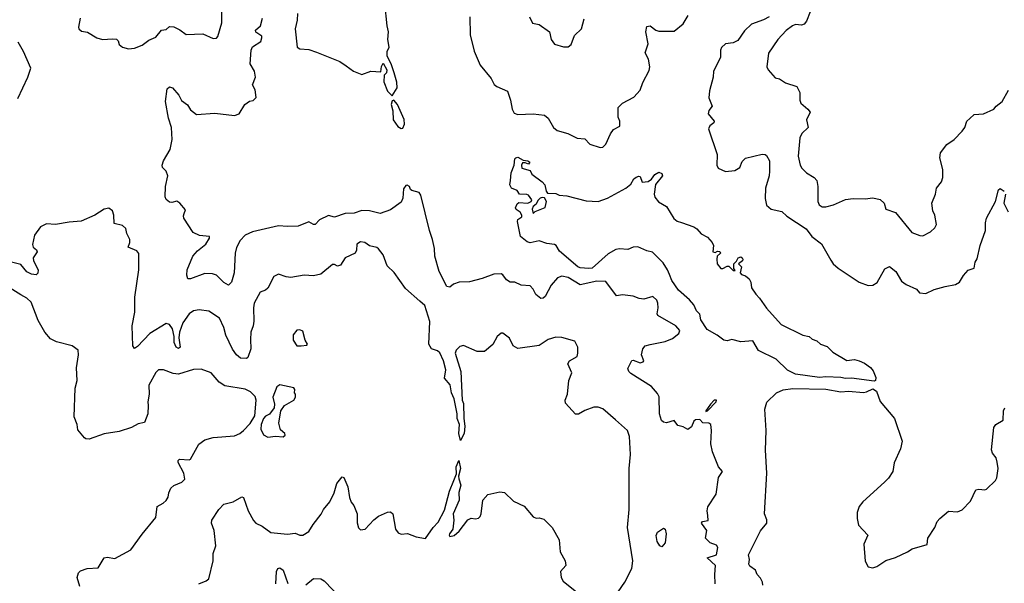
# Model space of a CAD drawing. Extents: x 1690054 to 1842981, y 782881 to 914114.
# Tile 370 of 656: x 1767768 to 1774263, y 858018 to 861735. Entities that reach past the tile are written whole.
import ezdxf

# ---------------------------------------------------------------- set-up
doc = ezdxf.new("R2010")
doc.units = 0

msp = doc.modelspace()

# ---------------------------------------------------------------- linework, layer by layer
at = {"layer": '0CON10XD'}
for points in [[(1769600, 861775), (1769597.7, 861732.3), (1769584, 861675), (1769598.6, 861555), (1769615, 861542.5), (1769675, 861537.7), (1769725, 861520), (1769879.7, 861459.7), (1769920.9, 861430.9), (1769970.6, 861395), (1770025, 861372.9), (1770085, 861395.4), (1770149.7, 861390.3), (1770155, 861427.5), (1770165, 861447.5), (1770190, 861405), (1770187.1, 861385), (1770171.4, 861368.6), (1770170.4, 861325), (1770195, 861263.1), (1770225, 861232), (1770257.5, 861285), (1770255, 861322.5), (1770238.1, 861385), (1770217.9, 861445), (1770192.5, 861495), (1770192.7, 861525), (1770205.3, 861555), (1770196.9, 861605), (1770200.2, 861655), (1770191, 861695), (1770176.6, 861845)], [(1768166.7, 861745), (1768156.7, 861685), (1768158.8, 861675), (1768175, 861660), (1768215, 861653.8), (1768276.4, 861616.4), (1768315, 861603.8), (1768380.8, 861609.2), (1768406.2, 861606.2), (1768417.5, 861595), (1768425, 861572.5), (1768445, 861553.3), (1768486.4, 861543.6), (1768525, 861547.5), (1768575, 861567.5), (1768619.3, 861600.7), (1768665, 861620), (1768703.6, 861666.4), (1768735, 861670), (1768755, 861690), (1768785, 861687.5), (1768825, 861667.5), (1768865, 861636.7), (1768975, 861642), (1769045, 861610), (1769065, 861613.8), (1769075, 861623.3), (1769101.4, 861715), (1769101.1, 861785)], [(1771715, 861092.5), (1771716.2, 861155), (1771743.8, 861185), (1771819.2, 861225), (1771860.6, 861269.4), (1771878.3, 861321.7), (1771920.3, 861399.7), (1771924.4, 861425), (1771916.9, 861475), (1771894.1, 861515.9), (1771914.4, 861575), (1771898.6, 861655), (1771905, 861690), (1771927.5, 861695), (1771965, 861666.2), (1771985, 861658.8), (1772085, 861658.8), (1772145, 861708.8), (1772178.3, 861761.7)], [(1772982.6, 861787.4), (1772958.4, 861725), (1772944, 861706), (1772925, 861700), (1772885, 861702.9), (1772865, 861694.4), (1772825, 861664.4), (1772770, 861605), (1772707.1, 861515), (1772695.7, 861425), (1772704.4, 861404.4), (1772752.7, 861352.7), (1772780, 861345), (1772819.7, 861319.7), (1772895, 861293.8), (1772914, 861255), (1772914.2, 861205), (1772920, 861185), (1772967.5, 861145), (1772982, 861125), (1772957.5, 861075), (1772968.6, 861025), (1772926.5, 860983.5), (1772913.9, 860955), (1772904.4, 860835), (1772917.1, 860775), (1772927.5, 860755), (1772959.2, 860725), (1773009.2, 860695), (1773026, 860675), (1773034.2, 860635), (1773034, 860535), (1773042, 860515), (1773061.7, 860501.7), (1773085, 860500), (1773136.2, 860515), (1773215, 860550), (1773265.7, 860555.7), (1773345, 860552.9), (1773395, 860560.8), (1773445, 860549.2), (1773470, 860525), (1773482.5, 860485), (1773545, 860463.3), (1773652.4, 860332.4), (1773705, 860310.8), (1773725, 860309.2), (1773776.7, 860335), (1773805, 860363.3), (1773816, 860385), (1773804, 860445), (1773790.8, 860475), (1773786.2, 860525), (1773808.8, 860585), (1773816.1, 860623.9), (1773849.2, 860665), (1773858.6, 860695), (1773857.3, 860747.3), (1773837.8, 860825), (1773843.1, 860856.9), (1773885, 860912), (1773933.3, 860945), (1773985, 861000), (1774002, 861025), (1774016.7, 861065), (1774035, 861083.3), (1774065, 861110), (1774125, 861113.3), (1774193.3, 861145), (1774208.8, 861165), (1774248.1, 861195), (1774290.3, 861269.7)], [(1772356.3, 858015), (1772353.2, 858075), (1772358.1, 858135), (1772302.7, 858185), (1772365, 858204.5), (1772373.1, 858253.1), (1772365, 858268.5), (1772323.6, 858285), (1772293.1, 858315), (1772300.5, 858365), (1772266, 858415), (1772272.5, 858425), (1772309.1, 858430.9), (1772306.9, 858465), (1772302.2, 858495), (1772307.9, 858522.1), (1772362, 858605), (1772378.6, 858715), (1772404.2, 858755), (1772377.5, 858785), (1772337.5, 858885), (1772327.7, 858937.7), (1772330.8, 859025), (1772326.2, 859065), (1772315, 859073.3), (1772275, 859076.7), (1772255, 859097.5), (1772225, 859096.7), (1772215, 859086.7), (1772199.8, 859050.2), (1772175, 859032.7), (1772145, 859048.9), (1772108.5, 859058.5), (1772085, 859091.4), (1772035, 859075.6), (1772015, 859080), (1772002.2, 859092.2), (1771989.6, 859135), (1771986.6, 859246.6), (1771975, 859270), (1771935.6, 859315.6), (1771800.5, 859400.5), (1771786.7, 859415), (1771780, 859435), (1771805, 859486.7), (1771815, 859490), (1771862.1, 859472.1), (1771881.2, 859478.8), (1771885.7, 859485), (1771870, 859525), (1771878.6, 859565), (1771893.3, 859585), (1771926.9, 859593.1), (1772025, 859612.2), (1772075, 859633.1), (1772117.1, 859665), (1772123.1, 859685), (1772096.9, 859715), (1771977.5, 859785), (1771972.5, 859795), (1771980, 859835), (1771977.5, 859865), (1771970, 859885), (1771945, 859910), (1771885, 859892.5), (1771855, 859896.2), (1771815, 859912), (1771745, 859920), (1771705, 859913.3), (1771635, 860008.1), (1771575, 860010.7), (1771465, 859986.7), (1771385.6, 860035), (1771345, 860042.9), (1771315, 860032.9), (1771273.8, 859985), (1771235, 859908.6), (1771221.4, 859898.6), (1771205, 859897.3), (1771171.7, 859921.7), (1771155, 859958.8), (1771135, 859980), (1771075, 859983.3), (1771035, 860003.3), (1771004.1, 860004.1), (1770978.3, 860018.3), (1770955, 860053.3), (1770945, 860058.8), (1770895, 860056.7), (1770818, 860028), (1770735, 860007.1), (1770665.9, 860004.1), (1770630.3, 859989.7), (1770605, 859971.2), (1770585, 859975.8), (1770534.8, 860075), (1770506.5, 860176.5), (1770504.4, 860225), (1770490.6, 860285), (1770470.3, 860345), (1770415, 860578.5), (1770402.5, 860595), (1770355, 860608), (1770346.2, 860615), (1770340, 860635), (1770325, 860643.3), (1770315, 860641.2), (1770300.5, 860619.5), (1770295, 860557.5), (1770285, 860531.2), (1770215, 860480), (1770145, 860456), (1770075, 860474), (1770025, 860476.2), (1769975, 860459.4), (1769915, 860456.9), (1769845, 860433.6), (1769805, 860444.3), (1769745.5, 860414.5), (1769716.2, 860385), (1769705, 860383.8), (1769675, 860402.5), (1769605, 860374.2), (1769535, 860370), (1769475, 860376.5), (1769303, 860337), (1769255, 860314.2), (1769222, 860278), (1769197.6, 860232.4), (1769188.5, 860195), (1769183.1, 860065), (1769165, 860003.3), (1769145, 859984.2), (1769115, 860002), (1769065, 860050), (1769039.8, 860059.8), (1768989.1, 860060.9), (1768895, 860026.2), (1768876.7, 860026.7), (1768870.9, 860050.9), (1768872.7, 860085), (1768910.8, 860175), (1768940.3, 860209.7), (1768996.7, 860255), (1769020, 860295), (1769020, 860305), (1768955, 860310.7), (1768911.8, 860331.8), (1768850.8, 860425), (1768848.3, 860441.7), (1768853.8, 860456.2), (1768861.7, 860481.7), (1768825, 860525.8), (1768805, 860538.1), (1768771.7, 860528.3), (1768755, 860532), (1768735, 860549.4), (1768726.9, 860566.9), (1768729.7, 860635), (1768744.2, 860705), (1768735, 860736.7), (1768710.9, 860760.9), (1768707.1, 860775), (1768717.1, 860805), (1768760.4, 860879.6), (1768774.4, 860945), (1768769.8, 861025), (1768749.3, 861085), (1768729.4, 861195), (1768740.3, 861279.7), (1768755, 861292), (1768775, 861285.6), (1768817.2, 861237.2), (1768835, 861201.8), (1768873.7, 861173.7), (1768895, 861140), (1768935, 861108.8), (1769055, 861118.5), (1769185, 861104), (1769216.7, 861115), (1769253.6, 861176.4), (1769283, 861197), (1769307, 861203), (1769328.3, 861221.7), (1769321.7, 861271.7), (1769302.5, 861305), (1769323.8, 861355), (1769315.8, 861395.8), (1769288.8, 861445), (1769294, 861535), (1769304.3, 861555.7), (1769357.6, 861592.4), (1769366, 861615), (1769365, 861626.7), (1769325, 861653.3), (1769322.5, 861665), (1769356.7, 861695), (1769369.2, 861745)], [(1770737.5, 861755), (1770739.2, 861635), (1770765, 861527.5), (1770805.8, 861435.8), (1770877.3, 861347.3), (1770898.3, 861308.3), (1770915, 861294), (1770985, 861263.8), (1771006.5, 861205), (1771016.5, 861145), (1771029.2, 861119.2), (1771055, 861109.5), (1771155, 861113.6), (1771230, 861105), (1771253.8, 861085), (1771290, 861025), (1771313.9, 861003.9), (1771383.3, 860985), (1771445, 860954.2), (1771495, 860948.8), (1771530, 860915), (1771597.6, 860892.4), (1771615.4, 860894.6), (1771635, 860914), (1771665, 860982), (1771685, 861011.2), (1771726.1, 861033.9), (1771726.2, 861065), (1771715, 861092.5)], [(1771130, 861755), (1771151.7, 861711.7), (1771195, 861703.3), (1771262.5, 861655), (1771273.1, 861605), (1771295, 861574.3), (1771355, 861555.6), (1771385, 861557.1), (1771405, 861571.2), (1771428.3, 861631.7), (1771473.1, 861675), (1771491.2, 861741.2)], [(1772712, 861755), (1772675, 861734.4), (1772594.4, 861705.6), (1772548.4, 861661.6), (1772505, 861597.3), (1772475, 861583.1), (1772424.2, 861575.8), (1772397.7, 861552.3), (1772390.8, 861535), (1772390, 861485), (1772344, 861395), (1772342.2, 861355), (1772319.2, 861265), (1772315, 861220), (1772336, 861165), (1772314.5, 861135.5), (1772310.6, 861115), (1772350, 861065), (1772346, 861055), (1772320.8, 861035), (1772311.4, 861015), (1772368.8, 860845), (1772366, 860775), (1772375.7, 860755.7), (1772425, 860734), (1772485, 860741.4), (1772519.1, 860760.9), (1772535, 860800), (1772555, 860821.2), (1772665, 860847.5), (1772685, 860846), (1772695, 860838.8), (1772714.2, 860805), (1772714.4, 860735), (1772711.9, 860705), (1772686.9, 860625), (1772685.5, 860555), (1772695, 860512), (1772725.4, 860485.4), (1772795, 860470.6), (1772828.4, 860438.4), (1772956.2, 860355), (1772993.3, 860305), (1773056.6, 860256.6), (1773119.1, 860149.1), (1773135, 860124), (1773166.4, 860096.4), (1773305, 860004.6), (1773365, 859982.3), (1773396.2, 859985), (1773425, 860001.5), (1773475, 860092.5), (1773505, 860107.1), (1773548, 860075), (1773585, 860010.8), (1773615, 859988.6), (1773685, 859957.5), (1773703.6, 859933.6), (1773745, 859930), (1773800, 859955), (1773873.6, 859976.4), (1773942.1, 859987.9), (1773966.8, 860003.2), (1773995, 860048.8), (1774025, 860082.5), (1774063.6, 860096.4), (1774072, 860135), (1774085, 860157.5), (1774103.3, 860245), (1774140, 860345), (1774139.2, 860395), (1774146.2, 860425), (1774206, 860535), (1774225, 860612.5), (1774235, 860622.5), (1774263.3, 860605)], [(1767756.5, 861215), (1767820.9, 861355), (1767841.4, 861415), (1767793.2, 861525), (1767756.9, 861586.9)], [(1770285, 861017.3), (1770295, 861020), (1770305.8, 861045), (1770305, 861077.5), (1770260.4, 861175), (1770235, 861204.3), (1770225, 861199.2), (1770218.9, 861175), (1770228.7, 861135), (1770231.2, 861075), (1770261.3, 861031.3), (1770285, 861017.3)], [(1773405, 859350.4), (1773255, 859370), (1773215, 859367.6), (1773185, 859376.2), (1773085, 859380.6), (1773045, 859375.9), (1772885, 859397), (1772833.7, 859423.7), (1772759.1, 859495), (1772642.3, 859552.3), (1772605, 859617.3), (1772525, 859610), (1772465, 859626.6), (1772435, 859617.8), (1772412, 859622), (1772368.6, 859655), (1772302.3, 859692.3), (1772261.4, 859755), (1772253.6, 859793.6), (1772232.6, 859815), (1772214.3, 859855), (1772187.4, 859887.4), (1772115, 859951.8), (1772069, 860015), (1772053.6, 860053.6), (1772042.1, 860085), (1772011.7, 860131.7), (1771941.9, 860201.9), (1771905, 860209.6), (1771845, 860236.1), (1771815, 860234.5), (1771780.6, 860219.4), (1771725, 860223.6), (1771700.9, 860219.1), (1771649.9, 860190.1), (1771545, 860095.4), (1771523, 860093), (1771465, 860097.5), (1771449.4, 860105), (1771328.8, 860208.8), (1771306.7, 860245), (1771295, 860253.3), (1771245, 860258.8), (1771195.8, 860275.8), (1771135, 860264), (1771115, 860270), (1771070.8, 860305), (1771052.5, 860405), (1771055, 860416.7), (1771080, 860435), (1771080, 860445), (1771068.8, 860465), (1771042.7, 860482.7), (1771039.1, 860495), (1771049.7, 860520.3), (1771061.2, 860528.8), (1771120, 860525), (1771142.5, 860535), (1771146.4, 860546.4), (1771125, 860577.5), (1771113, 860583), (1771065, 860583.3), (1771049.3, 860609.3), (1771013.3, 860625), (1771002, 860645), (1771006.1, 860673.9), (1771010.8, 860725), (1771030, 860775), (1771033.6, 860816.4), (1771040, 860825), (1771055, 860827.5), (1771088.3, 860808.3), (1771120, 860805), (1771132.5, 860795), (1771125, 860782.5), (1771101.7, 860791.7), (1771085, 860790), (1771077.5, 860775), (1771080, 860755), (1771135, 860740), (1771147, 860717), (1771215, 860666.7), (1771232, 860645), (1771241.2, 860605), (1771250.8, 860590.8), (1771305, 860588.8), (1771327, 860577), (1771377, 860573), (1771505, 860540.8), (1771585, 860535.7), (1771645, 860556.9), (1771766.7, 860623.3), (1771798.9, 860651.1), (1771820, 860685), (1771835, 860697.3), (1771853.3, 860703.3), (1771860, 860700), (1771875, 860663.3), (1771913, 860667), (1771935, 860682.5), (1771957.5, 860715), (1771985, 860728.8), (1772005, 860720), (1772007.5, 860705), (1771961.2, 860648.8), (1771954, 860585), (1771958.6, 860565), (1771982.7, 860532.7), (1772035, 860502.5), (1772083.7, 860423.7), (1772105.3, 860405.3), (1772133.6, 860396.4), (1772215, 860369.2), (1772235.2, 860355.2), (1772262.7, 860322.7), (1772305, 860300.5), (1772335.5, 860265), (1772343.9, 860246.1), (1772340, 860205), (1772355, 860200), (1772370.7, 860209.3), (1772386.4, 860206.4), (1772390, 860195), (1772370, 860175), (1772367.5, 860155), (1772370, 860125), (1772393, 860093), (1772407, 860093), (1772435, 860110), (1772445, 860110), (1772475, 860080), (1772488.3, 860081.7), (1772480, 860095), (1772480, 860125), (1772497.5, 860142.5), (1772507.5, 860165), (1772525, 860170), (1772533.3, 860165), (1772538.8, 860155), (1772536.1, 860143.9), (1772510, 860125), (1772530, 860105), (1772520, 860065), (1772530, 860055), (1772556.1, 860046.1), (1772580, 860025), (1772591.2, 860005), (1772596.4, 859966.4), (1772623.8, 859925), (1772649.1, 859899.1), (1772695, 859832.2), (1772791.9, 859725), (1772935, 859653.7), (1772975, 859645.4), (1772995, 859628.8), (1773026.6, 859616.6), (1773051.1, 859595), (1773095, 859580), (1773133, 859543), (1773225, 859487.6), (1773275, 859494.3), (1773306, 859484), (1773340.5, 859470.5), (1773380.3, 859440.3), (1773398.5, 859418.5), (1773414.7, 859375.3), (1773413.8, 859356.2), (1773405, 859350.4)], [(1771155, 860457.5), (1771169.1, 860470.9), (1771235, 860497.5), (1771243.8, 860535), (1771229.2, 860559.2), (1771215, 860563.3), (1771201.7, 860558.3), (1771186.4, 860543.6), (1771175, 860517.5), (1771155, 860502.5), (1771149.2, 860485), (1771155, 860457.5)], [(1774270.8, 860585), (1774260, 860525), (1774287.9, 860467.9)], [(1770670.7, 859579.3), (1770648, 859555), (1770641.5, 859535), (1770678.8, 859415), (1770686.5, 859226.5), (1770694.6, 859204.6), (1770697.5, 859105), (1770705.4, 859054.6), (1770700.8, 859005), (1770675, 858960), (1770664.5, 859005), (1770669.2, 859065), (1770654.1, 859104.1), (1770653.3, 859135), (1770633.4, 859235), (1770616.5, 859275), (1770607.4, 859327.4), (1770570.8, 859370.8), (1770578.2, 859425), (1770564.7, 859485), (1770538.7, 859538.7), (1770525, 859550), (1770484.4, 859565), (1770465.8, 859595), (1770473.6, 859745), (1770440.8, 859850.8), (1770407.8, 859877.8), (1770313.1, 859963.1), (1770237.8, 860067.8), (1770191.2, 860111.2), (1770165.5, 860185), (1770135, 860224.2), (1770123.2, 860233.2), (1770075, 860243.3), (1770045, 860266.2), (1770015, 860270), (1769992, 860255), (1769988.8, 860215), (1769980, 860195), (1769915.5, 860164.5), (1769884.3, 860115.7), (1769865, 860110), (1769845, 860120), (1769830.5, 860119.5), (1769754.3, 860055.7), (1769705, 860045.6), (1769645, 860049.6), (1769555.5, 860035.5), (1769525, 860038.6), (1769475, 860056.7), (1769445, 860041.4), (1769405, 859963.8), (1769389.1, 859950.9), (1769355, 859938.8), (1769314.6, 859865), (1769309.2, 859835), (1769313.1, 859746.9), (1769308.5, 859715), (1769291.8, 859675), (1769291.2, 859625), (1769291.9, 859565), (1769272.7, 859507.3), (1769265, 859500), (1769225, 859502.5), (1769198.6, 859525), (1769171.7, 859561.7), (1769126.8, 859655), (1769114.6, 859705), (1769085, 859767.5), (1769015, 859812.5), (1768951.7, 859821.7), (1768915, 859814.4), (1768885.7, 859795), (1768844.5, 859735), (1768821.5, 859675), (1768817, 859637), (1768825.8, 859575), (1768815, 859566.2), (1768800.8, 859575), (1768786.9, 859605), (1768787.5, 859645), (1768775.3, 859695.3), (1768755, 859724), (1768735, 859732), (1768626.8, 859665), (1768545, 859578.9), (1768525, 859567.5), (1768514.6, 859585), (1768510, 859715), (1768527.4, 859805), (1768527.3, 859905), (1768554.8, 860085), (1768553.7, 860193.7), (1768540.4, 860210.4), (1768483.3, 860235), (1768493.8, 860265), (1768493.8, 860285), (1768474, 860325), (1768467.7, 860357.7), (1768445, 860378), (1768390, 860390), (1768388.8, 860445), (1768380, 860475), (1768355, 860492.5), (1768325, 860486.2), (1768263.7, 860446.3), (1768173.1, 860406.9), (1768095, 860400.5), (1768005, 860384.5), (1767945, 860387.7), (1767905, 860369.4), (1767864.4, 860315), (1767853, 860253), (1767857.5, 860235), (1767877.7, 860217.7), (1767883.3, 860205), (1767855.7, 860164.3), (1767858.9, 860145), (1767889.2, 860085), (1767886.7, 860063.3), (1767876.9, 860053.1), (1767845, 860057.7), (1767815, 860072.7), (1767775, 860119.5), (1767713.3, 860135)], [(1768165, 857997.5), (1768146.7, 858055), (1768155, 858087.5), (1768169.3, 858100.7), (1768213.9, 858116.1), (1768285, 858120), (1768325, 858186.7), (1768345, 858190), (1768395, 858181.2), (1768500.9, 858239.1), (1768575, 858342.2), (1768665, 858450.8), (1768674.2, 858525), (1768715, 858545.8), (1768735, 858564), (1768747.5, 858585), (1768750.9, 858615), (1768765.5, 858645), (1768785, 858663.6), (1768838, 858685), (1768856.5, 858705), (1768850, 858745), (1768813.8, 858813.8), (1768812.7, 858827.3), (1768822.5, 858837.5), (1768885, 858833.1), (1768895, 858837.1), (1768950, 858935), (1768988.8, 858965), (1769045, 858979.6), (1769185, 858989.5), (1769220, 859005), (1769244.2, 859025), (1769287.9, 859072.1), (1769318.5, 859121.5), (1769326.7, 859225), (1769320.3, 859250.3), (1769290.3, 859280.3), (1769255, 859297.1), (1769120.9, 859320.9), (1769084.3, 859344.3), (1769031.2, 859405), (1768965, 859429.2), (1768915, 859427.7), (1768815, 859397.3), (1768781.2, 859401.2), (1768717.5, 859425), (1768695, 859426.4), (1768683.8, 859425), (1768665, 859408.8), (1768620, 859325), (1768621.8, 859265), (1768612.2, 859215), (1768615, 859190), (1768612.5, 859135), (1768590.7, 859079.3), (1768549.5, 859070.5), (1768504.3, 859045.7), (1768425, 859020), (1768325, 859003.3), (1768225, 858968), (1768205, 858970), (1768195, 858978), (1768150.5, 859030.5), (1768147.1, 859065), (1768127.6, 859115), (1768133.8, 859305), (1768147.2, 859355), (1768141.7, 859438.3), (1768155.2, 859525), (1768152.5, 859555), (1768112.9, 859585), (1768010.6, 859610.6), (1767970.6, 859630.6), (1767934.1, 859675), (1767890.7, 859750.7), (1767842.4, 859872.4), (1767815, 859899.2), (1767775, 859920.6), (1767704, 859965)], [(1769625, 859583.3), (1769661.7, 859588.3), (1769667.5, 859595), (1769651.1, 859621.1), (1769635, 859680), (1769615, 859690), (1769595, 859687.5), (1769572.9, 859657.1), (1769572.1, 859622.1), (1769595, 859583.8), (1769625, 859583.3)], [(1771644.1, 857855.9), (1771759.2, 858025), (1771805.8, 858115), (1771811.9, 858165), (1771776.9, 858385), (1771787.5, 858505), (1771788.9, 858775), (1771796.8, 858866.8), (1771790, 858985), (1771776.4, 859026.4), (1771698.8, 859095), (1771615, 859168), (1771585, 859179.2), (1771555, 859179.2), (1771495, 859158), (1771455, 859133.8), (1771435, 859134), (1771367.5, 859205), (1771366.7, 859225), (1771382, 859265), (1771391.4, 859355), (1771410.6, 859405), (1771384.2, 859465.8), (1771395.7, 859484.3), (1771445, 859514), (1771449.2, 859535), (1771448.8, 859575), (1771430, 859615), (1771345, 859640), (1771305, 859640.4), (1771255, 859626.7), (1771195, 859587.1), (1771055, 859565.5), (1771023.9, 859583.9), (1771000, 859635), (1770955, 859667.7), (1770945, 859666.9), (1770918.5, 859645), (1770888.1, 859591.9), (1770835, 859547.6), (1770785, 859546.5), (1770695, 859586.5), (1770670.7, 859579.3)], [(1769405, 858981.2), (1769455, 858987.5), (1769505, 858983.3), (1769520, 858995), (1769517.5, 859005), (1769489.3, 859029.3), (1769476.7, 859075), (1769491.2, 859155), (1769515, 859190), (1769576.7, 859225), (1769586.7, 859245), (1769587.5, 859265), (1769580, 859275), (1769582.5, 859295), (1769576.1, 859306.1), (1769485, 859326.7), (1769465, 859312.5), (1769436.7, 859245), (1769448.3, 859198.3), (1769446.7, 859175), (1769416.4, 859133.6), (1769389.3, 859120.7), (1769376.7, 859105), (1769360, 859065), (1769358.8, 859035), (1769376.1, 858996.1), (1769405, 858981.2)], [(1772671.2, 858005), (1772668.8, 858025), (1772655, 858052.5), (1772633.3, 858075), (1772622.5, 858105), (1772585, 858130), (1772577.5, 858145), (1772582.5, 858175), (1772576.7, 858205), (1772655.8, 858364.2), (1772696, 858415), (1772697, 858437), (1772680.8, 858475), (1772695.8, 858745), (1772687.5, 858895), (1772692.5, 859025), (1772684.2, 859165.8), (1772697, 859213), (1772760, 859275), (1772803.9, 859293.9), (1772867.6, 859302.4), (1773085, 859298.4), (1773185, 859281.1), (1773235, 859284.8), (1773335, 859276), (1773355, 859279.6), (1773395, 859300.9), (1773421.2, 859285), (1773445, 859216.7), (1773538.1, 859105), (1773588.5, 858955), (1773577.8, 858905), (1773537.6, 858812.4), (1773527.1, 858755), (1773498.5, 858711.5), (1773472.9, 858685), (1773328.9, 858555), (1773306.6, 858523.4), (1773293.1, 858485), (1773292.3, 858445), (1773301.9, 858401.9), (1773362, 858335), (1773336.2, 858275), (1773345.8, 858164.2), (1773365, 858126), (1773395, 858119.2), (1773422.1, 858127.9), (1773481.3, 858168.7), (1773545, 858187.3), (1773625.7, 858224.3), (1773655, 858245.5), (1773755, 858272.9), (1773759.2, 858315), (1773804.5, 858385.5), (1773820.8, 858425), (1773838.8, 858445), (1773895, 858493.8), (1773955, 858490), (1773985, 858503.3), (1774040.5, 858559.5), (1774075, 858633.3), (1774095, 858638.8), (1774135, 858633.8), (1774145, 858638.8), (1774206.2, 858695), (1774215, 858712.5), (1774222.5, 858775), (1774215.9, 858815.9), (1774208.8, 858845), (1774185.8, 858875), (1774177.7, 858897.7), (1774194.3, 859045), (1774208, 859065), (1774256.3, 859093.7), (1774257.1, 859155), (1774265.8, 859175)], [(1772295, 859150), (1772305, 859154.2), (1772362.2, 859215), (1772365, 859226.5), (1772348.6, 859225), (1772325, 859198.9), (1772294, 859155), (1772295, 859150)], [(1768948.8, 858015), (1768998.8, 858035), (1769015, 858048), (1769043.9, 858165), (1769045.2, 858215), (1769062.5, 858265), (1769051.5, 858365), (1769033.1, 858415), (1769034.3, 858435), (1769082, 858505), (1769115, 858539.2), (1769175, 858554), (1769232.7, 858587.3), (1769245, 858583.8), (1769275.4, 858495), (1769310.9, 858430.9), (1769325, 858414.4), (1769368, 858395), (1769425, 858353.1), (1769535, 858342.9), (1769585, 858348.1), (1769615, 858336), (1769635, 858335.8), (1769675, 858358.8), (1769703.9, 858406.1), (1769756.3, 858473.7), (1769772, 858505), (1769814.2, 858555), (1769842.9, 858615), (1769860, 858675), (1769895, 858720), (1769905.7, 858715.7), (1769931.9, 858655), (1769943, 858583), (1769953.9, 858553.9), (1769971.7, 858531.7), (1769993.5, 858475), (1769995, 858417.5), (1770003.6, 858383.6), (1770015, 858370), (1770045.8, 858374.2), (1770103, 858437), (1770135, 858460), (1770195, 858487.5), (1770215, 858490), (1770230, 858475), (1770246.7, 858375), (1770265, 858350), (1770285, 858341.2), (1770326.4, 858346.4), (1770383.9, 858323.9), (1770445, 858313.8), (1770495, 858385.6), (1770529.2, 858420.8), (1770569.8, 858500.2), (1770603.2, 858625), (1770632.3, 858695), (1770649.3, 858740.7), (1770648, 858785), (1770665, 858827.5), (1770676.2, 858775), (1770662.5, 858725), (1770663.8, 858706.2), (1770678.8, 858665), (1770664.2, 858615.8), (1770667.8, 858565), (1770627.1, 858475), (1770630.9, 858435), (1770624.4, 858375.6), (1770603.8, 858345), (1770600, 858335), (1770605, 858327.5), (1770635, 858333.3), (1770667.6, 858362.4), (1770725, 858436.7), (1770747, 858447), (1770775, 858442.5), (1770795, 858447.5), (1770805, 858457.5), (1770812.5, 858475), (1770823.8, 858565), (1770855, 858603.3), (1770935, 858620), (1770965, 858616), (1771025, 858560), (1771095, 858526.7), (1771155, 858456.7), (1771175, 858446.7), (1771195, 858450), (1771225, 858441.2), (1771281.2, 858385), (1771327.5, 858305), (1771334, 858225), (1771365.8, 858165.8), (1771371.2, 858135), (1771336, 858095), (1771340.8, 858055), (1771352.1, 858032.1), (1771465, 857940.8)], [(1772005, 858258.1), (1771990, 858265), (1771973.6, 858293.6), (1771967.5, 858332.5), (1771975.8, 858355), (1772015, 858380.6), (1772025, 858375.8), (1772033.5, 858345), (1772025, 858285.7), (1772005, 858258.1)], [(1769457.7, 858015), (1769461.5, 858095), (1769470, 858115), (1769485, 858119.4), (1769505.5, 858105), (1769536.4, 858016.4)], [(1769655, 858007.5), (1769705, 858050), (1769755, 858048), (1769776.7, 858035), (1769892.4, 857912.4)]]:
    msp.add_lwpolyline(points, dxfattribs=at)

doc.saveas('drawing.dxf')
